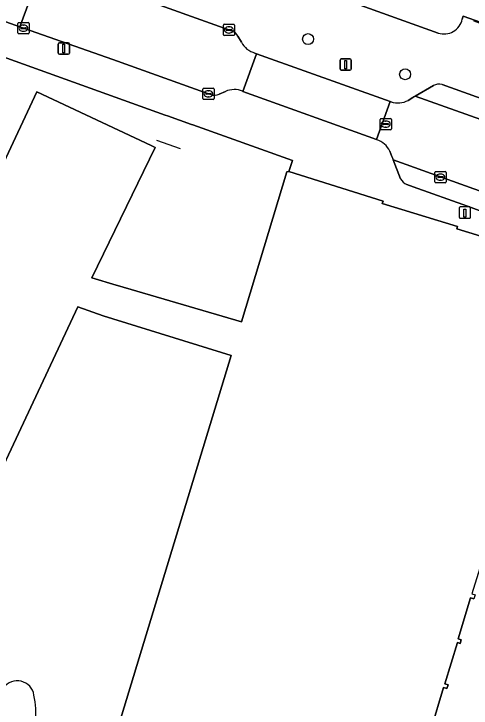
# Model space of a CAD drawing. Extents: x 159817 to 160765, y 380688 to 381638.
# Drawn here: x 160052.3 to 160093.1, y 381110.3 to 381172.1 of the extents above; entities that cross this region are included whole.
import ezdxf

# ---------------------------------------------------------------- set-up
doc = ezdxf.new("R2010")
doc.units = 0
for name, color, linetype in [('IMGEO_Boom', 7, 'Continuous'), ('IMGEO_Erf', 7, 'Continuous'), ('IMGEO_Hek', 7, 'Continuous'), ('IMGEO_Kolk', 7, 'Continuous'), ('IMGEO_Laadpaal', 7, 'Continuous'), ('IMGEO_Lichtmast', 7, 'Continuous'), ('IMGEO_Muur', 7, 'Continuous'), ('IMGEO_Pand', 7, 'Continuous'), ('IMGEO_Parkeervlak_open', 7, 'Continuous'), ('IMGEO_Rijbaan_lokaal_open', 7, 'Continuous'), ('IMGEO_Rioolput', 7, 'Continuous'), ('IMGEO_Voetpad_open', 7, 'Continuous')]:
    doc.layers.add(name, color=color, linetype=linetype)

msp = doc.modelspace()

# ---------------------------------------------------------------- linework, layer by layer
at = {"layer": 'IMGEO_Boom'}
for centre in [(160078.524, 381169.877), (160087.176, 381166.751)]:
    msp.add_circle(centre, 0.489, dxfattribs=at)
at = {"layer": 'IMGEO_Erf'}
for points in [[(160056.367, 381182.565), (160090.127, 381170.422)], [(160092.264, 381171.653), (160092.358, 381171.919), (160093.361, 381171.562)], [(160071.664, 381141.707), (160060.264, 381145.232), (160057.991, 381146.018), (160043.198, 381114.528), (160043.433, 381114.417), (160042.152, 381111.703), (160043.95, 381110.86), (160043.597, 381110.118), (160048.77, 381107.679)], [(160053.458, 381106.085), (160060.154, 381103.895), (160060.245, 381104.207), (160071.664, 381141.707)], [(160092.73, 381090.233), (160102.504, 381121.862), (160094.629, 381124.373), (160094.545, 381124.095), (160094.267, 381124.179), (160093.136, 381120.447), (160093.406, 381120.365), (160093.3, 381120.014), (160093.009, 381120.102), (160091.901, 381116.446), (160092.172, 381116.364), (160092.074, 381116.039), (160091.83, 381116.113), (160090.719, 381112.442), (160091.006, 381112.355), (160090.907, 381112.03), (160090.602, 381112.122), (160089.489, 381108.447)]]:
    msp.add_lwpolyline(points, dxfattribs=at)
msp.add_lwpolyline([(160054.326, 381165.179), (160064.517, 381160.41), (160064.702, 381160.323), (160064.892, 381160.235), (160059.232, 381148.608), (160061.409, 381147.967), (160061.533, 381147.931), (160072.571, 381144.679), (160076.641, 381158.053), (160076.81, 381158.082), (160077.146, 381159.061), (160068.246, 381162.228), (160068.13, 381162.282), (160065.975, 381163.048), (160065.782, 381163.117), (160048.67, 381169.243), (160041.611, 381154.201), (160043.019, 381153.493), (160047.803, 381151.264)], close=True, dxfattribs=at)
msp.add_arc((160090.649, 381171.986), 1.649, 251.52831, 348.35911, dxfattribs=at)
at = {"layer": 'IMGEO_Hek'}
msp.add_lwpolyline([(160095.554, 381170.781), (160092.358, 381171.919)], dxfattribs=at)
for centre, radius, start, end in [((160052.591, 381111.209), 1.505, 8.85584, 144.0806), ((160045.583, 381109.713), 8.669, 339.99855, 11.49538)]:
    msp.add_arc(centre, radius, start, end, dxfattribs=at)
at = {"layer": 'IMGEO_Kolk'}
for p, q in [((160052.638, 381170.425), (160052.638, 381171.277)), ((160052.713, 381171.351), (160053.565, 381171.351)), ((160053.639, 381171.277), (160053.639, 381170.425)), ((160052.897, 381170.845), (160052.897, 381170.857)), ((160053.335, 381170.808), (160052.937, 381170.808)), ((160052.94, 381170.894), (160053.338, 381170.894)), ((160053.126, 381171.131), (160053.151, 381171.131)), ((160053.381, 381170.857), (160053.381, 381170.845)), ((160070.967, 381170.271), (160070.967, 381171.123)), ((160071.042, 381171.197), (160071.894, 381171.197)), ((160071.226, 381170.691), (160071.226, 381170.703)), ((160071.664, 381170.654), (160071.266, 381170.654)), ((160071.269, 381170.74), (160071.667, 381170.74)), ((160071.455, 381170.977), (160071.48, 381170.977)), ((160071.71, 381170.703), (160071.71, 381170.691)), ((160071.968, 381171.123), (160071.968, 381170.271)), ((160053.565, 381170.351), (160052.713, 381170.351)), ((160053.149, 381170.571), (160053.124, 381170.571)), ((160071.894, 381170.197), (160071.042, 381170.197)), ((160071.478, 381170.417), (160071.453, 381170.417)), ((160069.133, 381164.579), (160069.133, 381165.431)), ((160069.208, 381165.505), (160070.06, 381165.505)), ((160069.621, 381165.285), (160069.646, 381165.285)), ((160070.134, 381165.431), (160070.134, 381164.579)), ((160070.06, 381164.505), (160069.208, 381164.505)), ((160069.392, 381164.999), (160069.392, 381165.011)), ((160069.83, 381164.962), (160069.432, 381164.962)), ((160069.435, 381165.048), (160069.833, 381165.048)), ((160069.644, 381164.725), (160069.619, 381164.725)), ((160069.876, 381165.011), (160069.876, 381164.999)), ((160089.82, 381157.156), (160089.82, 381158.008)), ((160089.895, 381158.082), (160090.747, 381158.082)), ((160090.308, 381157.862), (160090.333, 381157.862)), ((160090.821, 381158.008), (160090.821, 381157.156)), ((160090.747, 381157.082), (160089.895, 381157.082)), ((160090.079, 381157.576), (160090.079, 381157.588)), ((160090.517, 381157.539), (160090.119, 381157.539)), ((160090.122, 381157.625), (160090.52, 381157.625)), ((160090.331, 381157.302), (160090.306, 381157.302)), ((160090.563, 381157.588), (160090.563, 381157.576))]:
    msp.add_line(p, q, dxfattribs=at)
for points in [[(160052.638, 381170.425), (160052.638, 381171.277)], [(160052.713, 381171.351), (160053.565, 381171.351)], [(160053.639, 381171.277), (160053.639, 381170.425)], [(160070.967, 381170.271), (160070.967, 381171.123)], [(160071.042, 381171.197), (160071.894, 381171.197)], [(160071.968, 381171.123), (160071.968, 381170.271)], [(160053.565, 381170.351), (160052.713, 381170.351)], [(160071.894, 381170.197), (160071.042, 381170.197)], [(160069.133, 381164.579), (160069.133, 381165.431)], [(160069.208, 381165.505), (160070.06, 381165.505)], [(160070.134, 381165.431), (160070.134, 381164.579)], [(160070.06, 381164.505), (160069.208, 381164.505)], [(160089.82, 381157.156), (160089.82, 381158.008)], [(160089.895, 381158.082), (160090.747, 381158.082)], [(160090.821, 381158.008), (160090.821, 381157.156)], [(160090.747, 381157.082), (160089.895, 381157.082)]]:
    msp.add_lwpolyline(points, dxfattribs=at)
for centre, radius, start, end in [((160052.715, 381171.275), 0.0765, 91.55205, 178.44795), ((160052.715, 381171.275), 0.0765, 91.55205, 178.44795), ((160053.563, 381171.275), 0.0765, 1.55205, 88.44795), ((160053.563, 381171.275), 0.0765, 1.55205, 88.44795), ((160052.937, 381170.854), 0.0403, 85.87752, 175.75265), ((160052.934, 381170.844), 0.0366, 178.93798, 274.71019), ((160053.338, 381170.851), 0.043, 264.86636, 352.45326), ((160053.342, 381170.856), 0.0386, 1.73085, 96.63898), ((160071.044, 381171.121), 0.0765, 91.55205, 178.44795), ((160071.044, 381171.121), 0.0765, 91.55205, 178.44795), ((160071.266, 381170.7), 0.0403, 85.87752, 175.75265), ((160071.263, 381170.69), 0.0366, 178.93798, 274.71019), ((160071.667, 381170.697), 0.043, 264.86636, 352.45326), ((160071.671, 381170.702), 0.0386, 1.73085, 96.63898), ((160071.892, 381171.121), 0.0765, 1.55205, 88.44795), ((160071.892, 381171.121), 0.0765, 1.55205, 88.44795), ((160052.715, 381170.427), 0.0765, 181.55205, 268.44795), ((160052.715, 381170.427), 0.0765, 181.55205, 268.44795), ((160053.563, 381170.427), 0.0765, 271.55205, 358.44795), ((160053.563, 381170.427), 0.0765, 271.55205, 358.44795), ((160071.044, 381170.273), 0.0765, 181.55205, 268.44795), ((160071.044, 381170.273), 0.0765, 181.55205, 268.44795), ((160071.892, 381170.273), 0.0765, 271.55205, 358.44795), ((160071.892, 381170.273), 0.0765, 271.55205, 358.44795), ((160069.21, 381165.429), 0.0765, 91.55205, 178.44795), ((160069.21, 381165.429), 0.0765, 91.55205, 178.44795), ((160070.058, 381165.429), 0.0765, 1.55205, 88.44795), ((160070.058, 381165.429), 0.0765, 1.55205, 88.44795), ((160069.21, 381164.581), 0.0765, 181.55205, 268.44795), ((160069.21, 381164.581), 0.0765, 181.55205, 268.44795), ((160069.432, 381165.008), 0.0403, 85.87752, 175.75265), ((160069.429, 381164.998), 0.0366, 178.93798, 274.71019), ((160069.833, 381165.005), 0.043, 264.86636, 352.45326), ((160069.837, 381165.01), 0.0386, 1.73085, 96.63898), ((160070.058, 381164.581), 0.0765, 271.55205, 358.44795), ((160070.058, 381164.581), 0.0765, 271.55205, 358.44795), ((160089.897, 381158.006), 0.0765, 91.55205, 178.44795), ((160089.897, 381158.006), 0.0765, 91.55205, 178.44795), ((160090.745, 381158.006), 0.0765, 1.55205, 88.44795), ((160090.745, 381158.006), 0.0765, 1.55205, 88.44795), ((160089.897, 381157.158), 0.0765, 181.55205, 268.44795), ((160089.897, 381157.158), 0.0765, 181.55205, 268.44795), ((160090.119, 381157.585), 0.0403, 85.87752, 175.75265), ((160090.116, 381157.575), 0.0366, 178.93798, 274.71019), ((160090.52, 381157.582), 0.043, 264.86636, 352.45326), ((160090.524, 381157.587), 0.0386, 1.73085, 96.63898), ((160090.745, 381157.158), 0.0765, 271.55205, 358.44795), ((160090.745, 381157.158), 0.0765, 271.55205, 358.44795)]:
    msp.add_arc(centre, radius, start, end, dxfattribs=at)
for centre, major_axis, ratio, start_param, end_param in [((160053.125, 381170.851), (-0.387, 0.002), 0.722429, 4.712389, 7.853982), ((160053.15, 381170.851), (-0.39, 0.002), 0.717154, 1.570796, 4.712389), ((160071.454, 381170.697), (-0.387, 0.002), 0.722429, 4.712389, 7.853982), ((160071.479, 381170.697), (-0.39, 0.002), 0.717154, 1.570796, 4.712389), ((160069.62, 381165.005), (-0.387, 0.002), 0.722429, 4.712389, 7.853982), ((160069.645, 381165.005), (-0.39, 0.002), 0.717154, 1.570796, 4.712389), ((160090.307, 381157.582), (-0.387, 0.002), 0.722429, 4.712389, 7.853982), ((160090.332, 381157.582), (-0.39, 0.002), 0.717154, 1.570796, 4.712389)]:
    msp.add_ellipse(centre, major_axis=major_axis, ratio=ratio, start_param=start_param, end_param=end_param, dxfattribs=at)
at = {"layer": 'IMGEO_Laadpaal'}
for p, q in [((160092.006, 381154.845), (160092.006, 381154.004)), ((160092.006, 381154.845), (160092.006, 381154.004)), ((160092.922, 381154.929), (160092.081, 381154.929)), ((160092.922, 381154.929), (160092.081, 381154.929)), ((160093.006, 381154.013), (160093.006, 381154.854)), ((160093.006, 381154.013), (160093.006, 381154.854)), ((160092.09, 381153.929), (160092.931, 381153.929)), ((160092.09, 381153.929), (160092.931, 381153.929))]:
    msp.add_line(p, q, dxfattribs=at)
msp.add_lwpolyline([(160092.421, 381154.742), (160092.581, 381154.742), (160092.581, 381154.009), (160092.421, 381154.009), (160092.421, 381154.742)], dxfattribs=at)
for centre, start, end in [((160092.084, 381154.851), 92.4484, 184.28452), ((160092.084, 381154.851), 92.4484, 184.28452), ((160092.928, 381154.851), 2.4484, 94.28452), ((160092.928, 381154.851), 2.4484, 94.28452), ((160092.084, 381154.007), 182.4484, 274.28452), ((160092.084, 381154.007), 182.4484, 274.28452), ((160092.928, 381154.007), 272.4484, 4.28452), ((160092.928, 381154.007), 272.4484, 4.28452)]:
    msp.add_arc(centre, 0.0779, start, end, dxfattribs=at)
at = {"layer": 'IMGEO_Lichtmast'}
for p, q in [((160056.246, 381168.64), (160056.246, 381169.44)), ((160056.246, 381169.44), (160056.246, 381168.64)), ((160056.346, 381169.54), (160057.136, 381169.54)), ((160057.136, 381169.54), (160056.346, 381169.54)), ((160057.236, 381169.44), (160057.236, 381168.64)), ((160057.236, 381168.64), (160057.236, 381169.44)), ((160057.136, 381168.54), (160056.346, 381168.54)), ((160056.346, 381168.54), (160057.136, 381168.54)), ((160081.369, 381167.207), (160081.369, 381168.007)), ((160081.369, 381168.007), (160081.369, 381167.207)), ((160081.469, 381168.107), (160082.259, 381168.107)), ((160082.259, 381168.107), (160081.469, 381168.107)), ((160082.359, 381168.007), (160082.359, 381167.207)), ((160082.359, 381167.207), (160082.359, 381168.007)), ((160082.259, 381167.107), (160081.469, 381167.107)), ((160081.469, 381167.107), (160082.259, 381167.107))]:
    msp.add_line(p, q, dxfattribs=at)
for points in [[(160056.666, 381169.415), (160056.816, 381169.415), (160056.816, 381168.665), (160056.666, 381168.665), (160056.666, 381169.415)], [(160081.789, 381167.982), (160081.939, 381167.982), (160081.939, 381167.232), (160081.789, 381167.232), (160081.789, 381167.982)]]:
    msp.add_lwpolyline(points, dxfattribs=at)
for centre, start, end in [((160056.346, 381169.44), 90, 180), ((160056.346, 381169.44), 90, 180), ((160057.136, 381169.44), 0, 90), ((160057.136, 381169.44), 360, 90), ((160056.346, 381168.64), 180, 270), ((160056.346, 381168.64), 180, 270), ((160057.136, 381168.64), 270, 0), ((160057.136, 381168.64), 270, 0), ((160081.469, 381168.007), 90, 180), ((160081.469, 381168.007), 90, 180), ((160082.259, 381168.007), 0, 90), ((160082.259, 381168.007), 360, 90), ((160081.469, 381167.207), 180, 270), ((160081.469, 381167.207), 180, 270), ((160082.259, 381167.207), 270, 0), ((160082.259, 381167.207), 270, 0)]:
    msp.add_arc(centre, 0.1, start, end, dxfattribs=at)
at = {"layer": 'IMGEO_Muur'}
for points in [[(160092.358, 381171.919), (160092.264, 381171.653)], [(160065.975, 381163.048), (160068.13, 381162.282)], [(160064.999, 381160.886), (160067.121, 381160.132)]]:
    msp.add_lwpolyline(points, dxfattribs=at)
msp.add_arc((160090.649, 381171.986), 1.649, 251.52831, 348.35911, dxfattribs=at)
at = {"layer": 'IMGEO_Pand'}
for points in [[(160100.339, 381150.375), (160091.777, 381152.977), (160091.851, 381153.195), (160085.139, 381155.231), (160085.206, 381155.451), (160076.81, 381158.082), (160076.641, 381158.053), (160072.571, 381144.679), (160061.533, 381147.931), (160061.409, 381147.967), (160059.232, 381148.608), (160064.892, 381160.235), (160064.702, 381160.323), (160064.517, 381160.41), (160054.326, 381165.179), (160047.803, 381151.264)], [(160043.198, 381114.528), (160057.991, 381146.018), (160060.264, 381145.232), (160071.664, 381141.707), (160060.245, 381104.207)], [(160089.489, 381108.447), (160090.602, 381112.122), (160090.907, 381112.03), (160091.006, 381112.355), (160090.719, 381112.442), (160091.83, 381116.113), (160092.074, 381116.039), (160092.172, 381116.364), (160091.901, 381116.446), (160093.009, 381120.102), (160093.3, 381120.014)]]:
    msp.add_lwpolyline(points, dxfattribs=at)
at = {"layer": 'IMGEO_Parkeervlak_open'}
for points in [[(160089.695, 381165.734), (160088.059, 381164.786), (160095.277, 381162.239), (160118.335, 381153.851)], [(160095.86, 381163.906), (160090.463, 381165.849)], [(160121.03, 381146.824), (160093.302, 381156.554), (160086.112, 381159.128), (160086.773, 381157.434)], [(160087.314, 381156.924), (160087.892, 381156.711), (160092.727, 381155.009), (160099.732, 381152.417), (160127.037, 381142.646), (160153.569, 381133.339)]]:
    msp.add_lwpolyline(points, dxfattribs=at)
for centre, radius, start, end in [((160090.235, 381164.751), 1.122, 78.26453, 118.76781), ((160087.776, 381157.956), 1.131, 207.50523, 245.87375)]:
    msp.add_arc(centre, radius, start, end, dxfattribs=at)
at = {"layer": 'IMGEO_Rijbaan_lokaal_open'}
for points in [[(160051.143, 381171.554), (160052.809, 381170.969), (160054.899, 381176.622)], [(160063.217, 381173.662), (160056.385, 381176.08), (160054.899, 381176.622), (160052.809, 381170.969), (160053.151, 381170.849), (160061.118, 381168.071), (160069.634, 381165.005), (160069.845, 381164.94)], [(160071.694, 381170.607), (160071.468, 381170.697), (160063.217, 381173.662)], [(160072.572, 381169.598), (160072.271, 381170.13)], [(160072.687, 381165.234), (160072.711, 381165.22), (160073.936, 381168.575), (160073.77, 381168.637)], [(160070.606, 381164.976), (160071.153, 381165.219)], [(160135.586, 381147.67), (160119.463, 381153.345), (160119.152, 381153.556), (160118.335, 381153.851), (160095.277, 381162.239), (160088.059, 381164.786), (160087.951, 381164.723), (160087.876, 381164.68), (160087.437, 381164.424)], [(160085.925, 381164.285), (160085.835, 381164.306), (160084.621, 381160.921), (160084.656, 381160.911)], [(160085.799, 381159.896), (160085.986, 381159.435), (160086.066, 381159.245), (160086.112, 381159.128), (160093.302, 381156.554), (160121.03, 381146.824), (160125.069, 381145.386), (160156.523, 381134.111), (160186.491, 381123.368), (160203.779, 381117.171), (160205.8, 381122.85), (160205.469, 381122.967), (160135.586, 381147.67)]]:
    msp.add_lwpolyline(points, dxfattribs=at)
msp.add_lwpolyline([(160085.835, 381164.306), (160073.936, 381168.575), (160072.711, 381165.22), (160084.621, 381160.921)], close=True, dxfattribs=at)
for centre, radius, start, end in [((160071.483, 381169.764), 0.869, 24.90477, 75.93485), ((160074.318, 381170.547), 1.987, 208.53055, 253.99835), ((160071.937, 381163.462), 1.924, 67.0662, 114.05428), ((160070.187, 381165.763), 0.891, 247.40284, 298.01401), ((160086.521, 381166.097), 1.908, 251.79933, 298.70569), ((160084.088, 381159.12), 1.879, 24.39057, 72.39838)]:
    msp.add_arc(centre, radius, start, end, dxfattribs=at)
at = {"layer": 'IMGEO_Rioolput'}
for p, q in [((160084.946, 381161.877), (160084.946, 381162.729)), ((160085.021, 381162.803), (160085.873, 381162.803)), ((160085.947, 381162.729), (160085.947, 381161.877)), ((160085.205, 381162.297), (160085.205, 381162.309)), ((160085.643, 381162.26), (160085.245, 381162.26)), ((160085.248, 381162.346), (160085.646, 381162.346)), ((160085.457, 381162.023), (160085.432, 381162.023)), ((160085.434, 381162.583), (160085.459, 381162.583)), ((160085.689, 381162.309), (160085.689, 381162.297)), ((160085.873, 381161.803), (160085.021, 381161.803))]:
    msp.add_line(p, q, dxfattribs=at)
for points in [[(160084.946, 381161.877), (160084.946, 381162.729)], [(160085.021, 381162.803), (160085.873, 381162.803)], [(160085.947, 381162.729), (160085.947, 381161.877)], [(160085.873, 381161.803), (160085.021, 381161.803)]]:
    msp.add_lwpolyline(points, dxfattribs=at)
for centre, radius, start, end in [((160085.023, 381162.727), 0.0765, 91.55205, 178.44795), ((160085.023, 381162.727), 0.0765, 91.55205, 178.44795), ((160085.871, 381162.727), 0.0765, 1.55205, 88.44795), ((160085.871, 381162.727), 0.0765, 1.55205, 88.44795), ((160085.245, 381162.306), 0.0403, 85.87752, 175.75265), ((160085.242, 381162.296), 0.0366, 178.93798, 274.71019), ((160085.646, 381162.303), 0.043, 264.86636, 352.45326), ((160085.65, 381162.308), 0.0386, 1.73085, 96.63898), ((160085.023, 381161.879), 0.0765, 181.55205, 268.44795), ((160085.023, 381161.879), 0.0765, 181.55205, 268.44795), ((160085.871, 381161.879), 0.0765, 271.55205, 358.44795), ((160085.871, 381161.879), 0.0765, 271.55205, 358.44795)]:
    msp.add_arc(centre, radius, start, end, dxfattribs=at)
for centre, major_axis, ratio, start_param, end_param in [((160085.433, 381162.303), (-0.387, 0.002), 0.722429, 4.712389, 7.853982), ((160085.458, 381162.303), (-0.39, 0.002), 0.717154, 1.570796, 4.712389)]:
    msp.add_ellipse(centre, major_axis=major_axis, ratio=ratio, start_param=start_param, end_param=end_param, dxfattribs=at)
at = {"layer": 'IMGEO_Voetpad_open'}
for points in [[(160090.127, 381170.422), (160056.367, 381182.565), (160054.257, 381176.856), (160054.899, 381176.622), (160056.385, 381176.08), (160063.217, 381173.662), (160071.468, 381170.697), (160071.694, 381170.607)], [(160102.952, 381165.934), (160103.428, 381167.265), (160103.603, 381167.751), (160103.235, 381167.884), (160096.095, 381170.445), (160093.326, 381171.466), (160093.361, 381171.562), (160092.358, 381171.919), (160092.264, 381171.653)], [(160069.845, 381164.94), (160069.634, 381165.005), (160061.118, 381168.071), (160053.151, 381170.849), (160052.809, 381170.969), (160051.143, 381171.554), (160048.67, 381169.243), (160065.782, 381163.117), (160065.975, 381163.048), (160068.13, 381162.282), (160068.246, 381162.228), (160077.146, 381159.061), (160076.81, 381158.082), (160085.206, 381155.451), (160085.139, 381155.231), (160091.851, 381153.195), (160091.777, 381152.977), (160100.339, 381150.375)], [(160072.271, 381170.13), (160072.572, 381169.598)], [(160073.77, 381168.637), (160073.936, 381168.575), (160085.835, 381164.306), (160085.925, 381164.285)], [(160087.437, 381164.424), (160087.876, 381164.68), (160087.951, 381164.723), (160088.059, 381164.786), (160089.695, 381165.734)], [(160090.463, 381165.849), (160095.86, 381163.906), (160116.94, 381156.421)], [(160071.153, 381165.219), (160070.606, 381164.976)], [(160084.656, 381160.911), (160084.621, 381160.921), (160072.711, 381165.22), (160072.687, 381165.234)], [(160086.773, 381157.434), (160086.112, 381159.128), (160086.066, 381159.245), (160085.986, 381159.435), (160085.799, 381159.896)], [(160153.569, 381133.339), (160127.037, 381142.646), (160099.732, 381152.417), (160092.727, 381155.009), (160087.892, 381156.711), (160087.314, 381156.924)]]:
    msp.add_lwpolyline(points, dxfattribs=at)
for centre, radius, start, end in [((160090.649, 381171.986), 1.649, 251.52831, 348.35911), ((160071.483, 381169.764), 0.869, 24.90477, 75.93485), ((160074.318, 381170.547), 1.987, 208.53055, 253.99835), ((160090.235, 381164.751), 1.122, 78.26453, 118.76781), ((160071.937, 381163.462), 1.924, 67.0662, 114.05428), ((160070.187, 381165.763), 0.891, 247.40284, 298.01401), ((160086.521, 381166.097), 1.908, 251.79933, 298.70569), ((160084.088, 381159.12), 1.879, 24.39057, 72.39838), ((160087.776, 381157.956), 1.131, 207.50523, 245.87375)]:
    msp.add_arc(centre, radius, start, end, dxfattribs=at)

doc.saveas('drawing.dxf')
